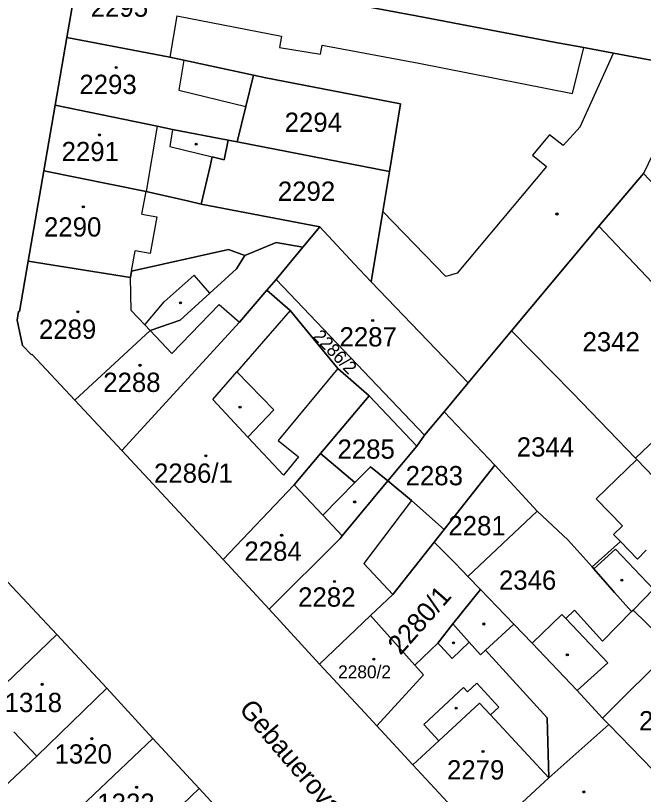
# Model space of a CAD drawing. Extents: x -596233 to -595156, y -1161235 to -1159375.
# Drawn here: x -595925.7 to -595870.4, y -1160472 to -1160403.4 of the extents above; entities that cross this region are included whole.
import ezdxf

# ---------------------------------------------------------------- set-up
doc = ezdxf.new("R2010")
doc.units = 0
for name, color, linetype in [('KN_CAR_KR', 7, 'Continuous'), ('KN_KULTURY', 7, 'Continuous'), ('KN_PARC_CIS_POZ', 7, 'Continuous'), ('KN_PARC_CIS_STAV', 7, 'Continuous'), ('KN_PARC_PLOCHA', 7, 'Continuous'), ('KN_ULICE', 7, 'Continuous'), ('parcely_l', 7, 'Continuous')]:
    doc.layers.add(name, color=color, linetype=linetype)

msp = doc.modelspace()

# ---------------------------------------------------------------- linework, layer by layer
at = {"layer": 'KN_CAR_KR'}
for points in [[(-595911.53, -1160403.4), (-595912.15, -1160407.04)], [(-595911.53, -1160403.4), (-595902.29, -1160405.2)], [(-595902.29, -1160405.2), (-595902.46, -1160406.18)], [(-595898.85, -1160406.77), (-595898.71, -1160405.99)], [(-595898.71, -1160405.99), (-595890.19, -1160407.56)], [(-595902.46, -1160406.18), (-595898.85, -1160406.77)], [(-595876.63, -1160410.25), (-595875.63, -1160406.2)], [(-595875.96, -1160413.17), (-595873.02, -1160406.69)], [(-595910.92, -1160407.3), (-595911.36, -1160409.94)], [(-595890.19, -1160407.56), (-595876.63, -1160410.25)], [(-595911.36, -1160409.94), (-595905.45, -1160411.38)], [(-595913.25, -1160413.14), (-595914.24, -1160418.9)], [(-595911.9, -1160413.42), (-595912.14, -1160414.92)], [(-595875.96, -1160413.17), (-595877.44, -1160414.84)], [(-595878.65, -1160413.88), (-595880.16, -1160415.69)], [(-595877.44, -1160414.84), (-595878.65, -1160413.88)], [(-595912.14, -1160414.92), (-595908.41, -1160415.82)], [(-595880.16, -1160415.69), (-595878.92, -1160416.67)], [(-595878.92, -1160416.67), (-595886.8, -1160426.1)], [(-595914.6, -1160420.89), (-595914.24, -1160418.9)], [(-595914.6, -1160420.89), (-595913.3, -1160421.12)], [(-595913.3, -1160421.12), (-595913.89, -1160424.35)], [(-595887.79, -1160426.37), (-595893.37, -1160420.66)], [(-595915.52, -1160425.92), (-595915.19, -1160424.11)], [(-595913.89, -1160424.35), (-595915.19, -1160424.11)], [(-595915.54, -1160429.37), (-595915.62, -1160426.48)], [(-595912.65, -1160428.61), (-595909.99, -1160426.25)], [(-595908.61, -1160427.84), (-595909.99, -1160426.25)], [(-595886.8, -1160426.1), (-595887.79, -1160426.37)], [(-595914.34, -1160430.65), (-595912.65, -1160428.61)], [(-595914.34, -1160430.65), (-595915.54, -1160429.37)], [(-595911.95, -1160433.18), (-595907.79, -1160428.84)], [(-595907.79, -1160428.84), (-595906.01, -1160430.42)], [(-595901.52, -1160429.38), (-595906.23, -1160434.79)], [(-595913.88, -1160431.13), (-595914.34, -1160430.65)], [(-595911.95, -1160433.18), (-595913.88, -1160431.13)], [(-595908.34, -1160437.24), (-595906.23, -1160434.79)], [(-595906.23, -1160434.79), (-595902.97, -1160438.13)], [(-595897.33, -1160434.5), (-595902.59, -1160440.83)], [(-595908.34, -1160437.24), (-595905.25, -1160440.54)], [(-595902.97, -1160438.13), (-595905.25, -1160440.54)], [(-595905.25, -1160440.54), (-595902.11, -1160443.89)], [(-595902.59, -1160440.83), (-595900.8, -1160442.27)], [(-595900.8, -1160442.27), (-595902.11, -1160443.89)], [(-595898.66, -1160447.42), (-595895.83, -1160444.55)], [(-595901.17, -1160444.76), (-595898.66, -1160447.42)], [(-595890.84, -1160446.14), (-595895.03, -1160451.7)], [(-595898.66, -1160447.42), (-595896.94, -1160449.25)], [(-595870.91, -1160451.31), (-595872.41, -1160449.76)], [(-595874.75, -1160452.17), (-595872.85, -1160450.43)], [(-595872.85, -1160450.43), (-595869.48, -1160453.95)], [(-595870.12, -1160450.52), (-595870.91, -1160451.31)], [(-595892.48, -1160454.41), (-595895.03, -1160451.7)], [(-595869.48, -1160453.95), (-595871.28, -1160455.79)], [(-595873.51, -1160460.43), (-595877.22, -1160456.55)], [(-595881.8, -1160457.03), (-595884.3, -1160459.33)], [(-595888.28, -1160458.96), (-595888.51, -1160458.72)], [(-595888.28, -1160458.96), (-595887.24, -1160460.07)], [(-595887.24, -1160460.07), (-595885.75, -1160458.61)], [(-595867.82, -1160459.19), (-595873.97, -1160465.31)], [(-595876.21, -1160462.89), (-595873.51, -1160460.43)], [(-595885.89, -1160462.99), (-595885.08, -1160462.25)], [(-595885.08, -1160462.25), (-595883.13, -1160464.35)], [(-595889.75, -1160465.89), (-595886.23, -1160462.63)], [(-595886.23, -1160462.63), (-595885.89, -1160462.99)], [(-595884.83, -1160463.99), (-595888.43, -1160467.32)], [(-595884.83, -1160463.99), (-595883.86, -1160465.03)], [(-595883.13, -1160464.35), (-595883.86, -1160465.03)], [(-595883.86, -1160465.03), (-595878.72, -1160470.59)], [(-595878.72, -1160470.59), (-595873.42, -1160465.88)], [(-595923.88, -1160468.66), (-595925.89, -1160466.52)], [(-595888.43, -1160467.32), (-595889.75, -1160465.89)], [(-595888.43, -1160467.32), (-595890.7, -1160469.43)]]:
    msp.add_lwpolyline(points, dxfattribs=at)
at = {"layer": 'KN_KULTURY'}
for centre, radius in [((-595916.88, -1160407.96), 0.09), ((-595916.88, -1160407.96), 0.0398), ((-595918.34, -1160413.9), 0.09), ((-595918.34, -1160413.9), 0.0398), ((-595909.82, -1160414.72), 0.09), ((-595909.82, -1160414.72), 0.0398), ((-595919.77, -1160420.24), 0.09), ((-595919.77, -1160420.24), 0.0398), ((-595878, -1160420.87), 0.09), ((-595878, -1160420.87), 0.0398), ((-595911.21, -1160428.71), 0.09), ((-595911.21, -1160428.71), 0.0398), ((-595920.25, -1160429.49), 0.09), ((-595920.25, -1160429.49), 0.0398), ((-595894.25, -1160430.26), 0.09), ((-595894.25, -1160430.26), 0.0398), ((-595914.77, -1160434.21), 0.09), ((-595914.77, -1160434.21), 0.0398), ((-595905.95, -1160437.91), 0.09), ((-595905.95, -1160437.91), 0.0398), ((-595908.96, -1160442.2), 0.09), ((-595908.96, -1160442.2), 0.0398), ((-595895.84, -1160446.26), 0.09), ((-595895.84, -1160446.26), 0.0398), ((-595902.28, -1160449.2), 0.09), ((-595902.28, -1160449.2), 0.0398), ((-595897.61, -1160453.28), 0.09), ((-595897.61, -1160453.28), 0.0398), ((-595872.28, -1160453.15), 0.09), ((-595872.28, -1160453.15), 0.0398), ((-595884.45, -1160457.02), 0.09), ((-595884.45, -1160457.02), 0.0398), ((-595887.12, -1160458.69), 0.09), ((-595887.12, -1160458.69), 0.0398), ((-595877.09, -1160459.74), 0.09), ((-595877.09, -1160459.74), 0.0398), ((-595894.16, -1160460.13), 0.09), ((-595894.16, -1160460.13), 0.0398), ((-595923.4, -1160462.34), 0.09), ((-595923.4, -1160462.34), 0.0398), ((-595886.88, -1160464.45), 0.09), ((-595886.88, -1160464.45), 0.0398), ((-595919.02, -1160467.13), 0.09), ((-595919.02, -1160467.13), 0.0398), ((-595884.52, -1160468.26), 0.09), ((-595884.52, -1160468.26), 0.0398), ((-595915.07, -1160471.42), 0.09), ((-595915.07, -1160471.42), 0.0398), ((-595875.64, -1160471.83), 0.09), ((-595875.64, -1160471.83), 0.0398)]:
    msp.add_circle(centre, radius, dxfattribs=at)
at = {"layer": 'KN_PARC_PLOCHA'}
for points in [[(-595900.72, -1160394.38), (-595892.74, -1160395.91), (-595883.15, -1160397.75), (-595882.92, -1160397.8), (-595868.8, -1160400.45), (-595862.55, -1160401.69), (-595864.25, -1160404.89), (-595865.9, -1160408.01), (-595873.02, -1160406.69), (-595875.63, -1160406.2), (-595878.11, -1160405.74), (-595890.43, -1160403.4), (-595907.71, -1160400.15), (-595906.63, -1160394.38), (-595912.54, -1160393.29), (-595913.62, -1160399.04), (-595919.92, -1160397.86), (-595918.74, -1160390.93), (-595904.64, -1160393.63)], [(-595913.62, -1160399.04), (-595907.71, -1160400.15), (-595890.43, -1160403.4), (-595878.11, -1160405.74), (-595875.63, -1160406.2), (-595873.02, -1160406.69), (-595865.9, -1160408.01), (-595867.58, -1160411.51), (-595870.37, -1160417.31), (-595874.3, -1160421.94), (-595874.98, -1160422.78), (-595882, -1160431.18), (-595885.83, -1160435.77), (-595894.39, -1160426.85), (-595893.37, -1160420.66), (-595892.78, -1160417.12), (-595891.8, -1160411.16), (-595903.68, -1160408.85), (-595904.75, -1160408.62), (-595910.92, -1160407.3), (-595912.15, -1160407.04), (-595921.23, -1160405.32), (-595919.92, -1160397.86)], [(-595904.75, -1160408.62), (-595905.45, -1160411.38), (-595906.21, -1160414.5), (-595907.01, -1160414.35), (-595911.9, -1160413.42), (-595913.25, -1160413.14), (-595922.26, -1160411.27), (-595921.23, -1160405.32), (-595912.15, -1160407.04), (-595910.92, -1160407.3)], [(-595892.78, -1160417.12), (-595906.21, -1160414.5), (-595905.45, -1160411.38), (-595904.75, -1160408.62), (-595903.68, -1160408.85), (-595891.8, -1160411.16)], [(-595907.01, -1160414.35), (-595907.35, -1160416.08), (-595908.41, -1160415.82), (-595908.58, -1160416.66), (-595909.39, -1160419.99), (-595910.47, -1160419.74), (-595914.24, -1160418.9), (-595923.26, -1160417.06), (-595922.26, -1160411.27), (-595913.25, -1160413.14), (-595911.9, -1160413.42)], [(-595906.21, -1160414.5), (-595892.78, -1160417.12), (-595893.37, -1160420.66), (-595894.39, -1160426.85), (-595895.87, -1160425.26), (-595898.92, -1160421.99), (-595909.39, -1160419.99), (-595908.58, -1160416.66), (-595908.41, -1160415.82), (-595907.35, -1160416.08), (-595907.01, -1160414.35)], [(-595909.39, -1160419.99), (-595898.92, -1160421.99), (-595900.4, -1160423.79), (-595902.75, -1160423.37), (-595905.53, -1160424.54), (-595906.96, -1160423.99), (-595915.52, -1160425.92), (-595915.62, -1160426.48), (-595924.64, -1160425.02), (-595923.26, -1160417.06), (-595914.24, -1160418.9), (-595910.47, -1160419.74)], [(-595859.72, -1160428.34), (-595862.55, -1160430.93), (-595864.16, -1160432.41), (-595868.55, -1160428.03), (-595874.3, -1160421.94), (-595870.37, -1160417.31), (-595862.11, -1160426.01)], [(-595894.39, -1160426.85), (-595885.83, -1160435.77), (-595887.96, -1160438.31), (-595889.67, -1160440.36), (-595902.76, -1160426.65), (-595900.4, -1160423.79), (-595898.92, -1160421.99), (-595895.87, -1160425.26)], [(-595864.16, -1160432.41), (-595866.76, -1160435.02), (-595865.02, -1160436.67), (-595867.48, -1160439), (-595871.07, -1160442.41), (-595876.59, -1160436.68), (-595882, -1160431.18), (-595874.98, -1160422.78), (-595874.3, -1160421.94), (-595868.55, -1160428.03)], [(-595905.53, -1160424.54), (-595906.27, -1160425.71), (-595908.61, -1160427.84), (-595911.22, -1160430.22), (-595913.88, -1160431.13), (-595920.53, -1160437.29), (-595924.3, -1160433.24), (-595924.34, -1160433.28), (-595925.12, -1160432.47), (-595925.6, -1160430.23), (-595925.49, -1160429.47), (-595925.41, -1160429.48), (-595924.64, -1160425.02), (-595915.62, -1160426.48), (-595915.52, -1160425.92), (-595906.96, -1160423.99)], [(-595900.4, -1160423.79), (-595902.76, -1160426.65), (-595903.58, -1160427.59), (-595906.01, -1160430.42), (-595916.38, -1160441.73), (-595920.53, -1160437.29), (-595913.88, -1160431.13), (-595911.22, -1160430.22), (-595908.61, -1160427.84), (-595906.27, -1160425.71), (-595905.53, -1160424.54), (-595902.75, -1160423.37)], [(-595889.67, -1160440.36), (-595890.36, -1160441.34), (-595894.56, -1160436.9), (-595897.33, -1160434.5), (-595901.52, -1160429.38), (-595903.58, -1160427.59), (-595902.76, -1160426.65)], [(-595894.56, -1160436.9), (-595898.85, -1160442), (-595901.17, -1160444.76), (-595907.44, -1160451.33), (-595916.38, -1160441.73), (-595906.01, -1160430.42), (-595903.58, -1160427.59), (-595901.52, -1160429.38), (-595897.33, -1160434.5)], [(-595871.07, -1160442.41), (-595870.96, -1160442.53), (-595874.53, -1160445.99), (-595872.23, -1160448.37), (-595873.01, -1160449.14), (-595872.41, -1160449.76), (-595874.91, -1160451.99), (-595877.02, -1160449.62), (-595879.74, -1160447.06), (-595883.47, -1160443.03), (-595887.96, -1160438.31), (-595885.83, -1160435.77), (-595882, -1160431.18), (-595876.59, -1160436.68)], [(-595845.8, -1160451.23), (-595854.57, -1160459.53), (-595870.96, -1160442.53), (-595871.07, -1160442.41), (-595867.48, -1160439), (-595865.02, -1160436.67), (-595866.76, -1160435.02), (-595864.16, -1160432.41), (-595862.49, -1160434.07)], [(-595890.36, -1160441.34), (-595892.92, -1160444.41), (-595894.44, -1160443.15), (-595895.83, -1160444.55), (-595898.85, -1160442), (-595894.56, -1160436.9)], [(-595883.47, -1160443.03), (-595887.96, -1160448.7), (-595890.84, -1160446.14), (-595892.92, -1160444.41), (-595890.36, -1160441.34), (-595889.67, -1160440.36), (-595887.96, -1160438.31)], [(-595892.92, -1160444.41), (-595896.94, -1160449.25), (-595897.13, -1160449.47), (-595903.37, -1160455.71), (-595907.44, -1160451.33), (-595901.17, -1160444.76), (-595898.85, -1160442), (-595895.83, -1160444.55), (-595894.44, -1160443.15)], [(-595854.57, -1160459.53), (-595861.39, -1160465.99), (-595867.82, -1160459.19), (-595871.28, -1160455.79), (-595871.43, -1160455.93), (-595872.93, -1160454.23), (-595874.75, -1160452.17), (-595874.91, -1160451.99), (-595872.41, -1160449.76), (-595873.01, -1160449.14), (-595872.23, -1160448.37), (-595874.53, -1160445.99), (-595870.96, -1160442.53)], [(-595879.74, -1160447.06), (-595885.86, -1160452.83), (-595886.96, -1160451.69), (-595888.82, -1160449.8), (-595887.96, -1160448.7), (-595883.47, -1160443.03)], [(-595887.96, -1160448.7), (-595888.82, -1160449.8), (-595892.48, -1160454.41), (-595894.43, -1160456.27), (-595898.93, -1160460.55), (-595903.37, -1160455.71), (-595897.13, -1160449.47), (-595896.94, -1160449.25), (-595892.92, -1160444.41), (-595890.84, -1160446.14)], [(-595874.91, -1160451.99), (-595874.75, -1160452.17), (-595872.93, -1160454.23), (-595871.43, -1160455.93), (-595873.97, -1160458.54), (-595876.44, -1160455.8), (-595877.22, -1160456.55), (-595877.58, -1160456.17), (-595880.19, -1160458.72), (-595881.8, -1160457.03), (-595884.75, -1160453.98), (-595885.86, -1160452.83), (-595879.74, -1160447.06), (-595877.02, -1160449.62)], [(-595885.86, -1160452.83), (-595884.75, -1160453.98), (-595887.17, -1160457.02), (-595888.51, -1160458.72), (-595890.53, -1160460.64), (-595894.43, -1160456.27), (-595892.48, -1160454.41), (-595888.82, -1160449.8), (-595886.96, -1160451.69)], [(-595922.11, -1160457.94), (-595931.94, -1160467.37), (-595933.43, -1160468.75), (-595934.57, -1160469.81), (-595936.15, -1160468.27), (-595939.09, -1160465.34), (-595938.93, -1160465.19), (-595933.09, -1160459.66), (-595926.45, -1160453.29)], [(-595880.19, -1160458.72), (-595876.21, -1160462.89), (-595873.97, -1160465.31), (-595873.42, -1160465.88), (-595867.6, -1160471.87), (-595877.54, -1160481.41), (-595879.74, -1160481.26), (-595884.59, -1160476.03), (-595878.72, -1160470.59), (-595878.87, -1160465.29), (-595884.3, -1160459.33), (-595884.74, -1160459.74), (-595885.75, -1160458.61), (-595887.17, -1160457.02), (-595884.75, -1160453.98), (-595881.8, -1160457.03)], [(-595861.39, -1160465.99), (-595867.6, -1160471.87), (-595873.42, -1160465.88), (-595873.97, -1160465.31), (-595876.21, -1160462.89), (-595880.19, -1160458.72), (-595877.58, -1160456.17), (-595877.22, -1160456.55), (-595876.44, -1160455.8), (-595873.97, -1160458.54), (-595871.43, -1160455.93), (-595871.28, -1160455.79), (-595867.82, -1160459.19)], [(-595890.53, -1160460.64), (-595889.77, -1160461.49), (-595893.88, -1160466), (-595894.95, -1160464.84), (-595898.93, -1160460.55), (-595894.43, -1160456.27)], [(-595884.59, -1160476.03), (-595890.7, -1160469.43), (-595893.88, -1160466), (-595889.77, -1160461.49), (-595890.53, -1160460.64), (-595888.51, -1160458.72), (-595887.17, -1160457.02), (-595885.75, -1160458.61), (-595884.74, -1160459.74), (-595884.3, -1160459.33), (-595878.87, -1160465.29), (-595878.72, -1160470.59)], [(-595917.69, -1160462.68), (-595923.88, -1160468.66), (-595930.15, -1160474.54), (-595932.8, -1160471.48), (-595933.77, -1160472.37), (-595935.45, -1160470.63), (-595934.57, -1160469.81), (-595933.43, -1160468.75), (-595931.94, -1160467.37), (-595922.11, -1160457.94)], [(-595913.63, -1160467.11), (-595920.57, -1160473.7), (-595927.98, -1160480.77), (-595928.73, -1160479.87), (-595931.85, -1160482.89), (-595932.68, -1160481.97), (-595933.64, -1160482.88), (-595936.16, -1160480.21), (-595935.76, -1160479.82), (-595930.15, -1160474.54), (-595923.88, -1160468.66), (-595917.69, -1160462.68)], [(-595909.55, -1160471.52), (-595916.17, -1160477.87), (-595918.22, -1160479.84), (-595923.81, -1160485.2), (-595926.3, -1160482.5), (-595927.66, -1160481.11), (-595927.98, -1160480.77), (-595920.57, -1160473.7), (-595913.63, -1160467.11)], [(-595902.62, -1160479.06), (-595909.26, -1160485.28), (-595910.47, -1160486.51), (-595910.73, -1160486.76), (-595911.77, -1160487.75), (-595915.62, -1160484.52), (-595922.59, -1160491), (-595924.86, -1160488.73), (-595927.11, -1160490.94), (-595928.46, -1160489.58), (-595923.81, -1160485.2), (-595918.22, -1160479.84), (-595916.17, -1160477.87), (-595909.55, -1160471.52)]]:
    msp.add_lwpolyline(points, close=True, dxfattribs=at)
for points in [[(-595919.92, -1160397.86), (-595921.23, -1160405.32), (-595922.26, -1160411.27), (-595923.26, -1160417.06), (-595924.64, -1160425.02), (-595925.41, -1160429.48), (-595925.49, -1160429.47), (-595925.6, -1160430.23), (-595925.12, -1160432.47), (-595924.34, -1160433.28), (-595924.3, -1160433.24), (-595920.53, -1160437.29), (-595916.38, -1160441.73), (-595907.44, -1160451.33), (-595903.37, -1160455.71), (-595898.93, -1160460.55), (-595894.95, -1160464.84), (-595893.88, -1160466), (-595890.7, -1160469.43), (-595884.59, -1160476.03)], [(-595902.62, -1160479.06), (-595909.55, -1160471.52), (-595913.63, -1160467.11), (-595917.69, -1160462.68), (-595922.11, -1160457.94), (-595926.45, -1160453.29), (-595930.52, -1160448.85), (-595930.56, -1160448.88), (-595933.23, -1160445.97), (-595942.62, -1160444.24), (-595940, -1160427.73), (-595939.8, -1160427.59), (-595936.69, -1160409.2), (-595936.95, -1160409.15), (-595935.96, -1160403.35)]]:
    msp.add_lwpolyline(points, dxfattribs=at)
at = {"layer": 'parcely_l'}
for points in [[(-595921.23, -1160405.32), (-595919.92, -1160397.86)], [(-595907.71, -1160400.15), (-595890.43, -1160403.4), (-595878.11, -1160405.74), (-595875.63, -1160406.2), (-595873.02, -1160406.69), (-595865.9, -1160408.01)], [(-595921.23, -1160405.32), (-595922.26, -1160411.27)], [(-595904.75, -1160408.62), (-595910.92, -1160407.3), (-595912.15, -1160407.04), (-595921.23, -1160405.32)], [(-595906.21, -1160414.5), (-595905.45, -1160411.38), (-595904.75, -1160408.62)], [(-595892.78, -1160417.12), (-595891.8, -1160411.16), (-595903.68, -1160408.85), (-595904.75, -1160408.62)], [(-595922.26, -1160411.27), (-595923.26, -1160417.06)], [(-595922.26, -1160411.27), (-595913.25, -1160413.14), (-595911.9, -1160413.42), (-595907.01, -1160414.35)], [(-595907.01, -1160414.35), (-595907.35, -1160416.08), (-595908.41, -1160415.82), (-595908.58, -1160416.66), (-595909.39, -1160419.99)], [(-595907.01, -1160414.35), (-595906.21, -1160414.5)], [(-595892.78, -1160417.12), (-595906.21, -1160414.5)], [(-595924.64, -1160425.02), (-595923.26, -1160417.06)], [(-595923.26, -1160417.06), (-595914.24, -1160418.9), (-595910.47, -1160419.74), (-595909.39, -1160419.99)], [(-595894.39, -1160426.85), (-595893.37, -1160420.66), (-595892.78, -1160417.12)], [(-595870.37, -1160417.31), (-595874.3, -1160421.94)], [(-595909.39, -1160419.99), (-595898.92, -1160421.99)], [(-595898.92, -1160421.99), (-595900.4, -1160423.79)], [(-595898.92, -1160421.99), (-595895.87, -1160425.26), (-595894.39, -1160426.85)], [(-595874.3, -1160421.94), (-595874.98, -1160422.78), (-595882, -1160431.18)], [(-595864.16, -1160432.41), (-595868.55, -1160428.03), (-595874.3, -1160421.94)], [(-595924.64, -1160425.02), (-595915.62, -1160426.48), (-595915.52, -1160425.92), (-595906.96, -1160423.99), (-595905.53, -1160424.54)], [(-595900.4, -1160423.79), (-595902.75, -1160423.37), (-595905.53, -1160424.54)], [(-595902.76, -1160426.65), (-595900.4, -1160423.79)], [(-595905.53, -1160424.54), (-595906.27, -1160425.71), (-595908.61, -1160427.84), (-595911.22, -1160430.22), (-595913.88, -1160431.13), (-595920.53, -1160437.29)], [(-595920.53, -1160437.29), (-595924.3, -1160433.24), (-595924.34, -1160433.28), (-595925.12, -1160432.47), (-595925.6, -1160430.23), (-595925.49, -1160429.47), (-595925.41, -1160429.48), (-595924.64, -1160425.02)], [(-595902.76, -1160426.65), (-595903.58, -1160427.59)], [(-595889.67, -1160440.36), (-595902.76, -1160426.65)], [(-595885.83, -1160435.77), (-595894.39, -1160426.85)], [(-595903.58, -1160427.59), (-595906.01, -1160430.42), (-595916.38, -1160441.73)], [(-595894.56, -1160436.9), (-595897.33, -1160434.5), (-595901.52, -1160429.38), (-595903.58, -1160427.59)], [(-595882, -1160431.18), (-595885.83, -1160435.77)], [(-595882, -1160431.18), (-595876.59, -1160436.68), (-595871.07, -1160442.41)], [(-595871.07, -1160442.41), (-595867.48, -1160439), (-595865.02, -1160436.67), (-595866.76, -1160435.02), (-595864.16, -1160432.41)], [(-595885.83, -1160435.77), (-595887.96, -1160438.31)], [(-595898.85, -1160442), (-595894.56, -1160436.9)], [(-595890.36, -1160441.34), (-595894.56, -1160436.9)], [(-595920.53, -1160437.29), (-595916.38, -1160441.73)], [(-595887.96, -1160438.31), (-595889.67, -1160440.36)], [(-595887.96, -1160438.31), (-595883.47, -1160443.03)], [(-595890.36, -1160441.34), (-595889.67, -1160440.36)], [(-595916.38, -1160441.73), (-595907.44, -1160451.33)], [(-595892.92, -1160444.41), (-595890.36, -1160441.34)], [(-595907.44, -1160451.33), (-595901.17, -1160444.76), (-595898.85, -1160442)], [(-595898.85, -1160442), (-595895.83, -1160444.55), (-595894.44, -1160443.15), (-595892.92, -1160444.41)], [(-595870.96, -1160442.53), (-595874.53, -1160445.99), (-595872.23, -1160448.37), (-595873.01, -1160449.14), (-595872.41, -1160449.76), (-595874.91, -1160451.99)], [(-595870.96, -1160442.53), (-595871.07, -1160442.41)], [(-595854.57, -1160459.53), (-595870.96, -1160442.53)], [(-595887.96, -1160448.7), (-595883.47, -1160443.03)], [(-595883.47, -1160443.03), (-595879.74, -1160447.06)], [(-595892.92, -1160444.41), (-595896.94, -1160449.25), (-595897.13, -1160449.47), (-595903.37, -1160455.71)], [(-595892.92, -1160444.41), (-595890.84, -1160446.14), (-595887.96, -1160448.7)], [(-595885.86, -1160452.83), (-595879.74, -1160447.06)], [(-595879.74, -1160447.06), (-595877.02, -1160449.62), (-595874.91, -1160451.99)], [(-595887.96, -1160448.7), (-595888.82, -1160449.8)], [(-595888.82, -1160449.8), (-595892.48, -1160454.41), (-595894.43, -1160456.27)], [(-595885.86, -1160452.83), (-595886.96, -1160451.69), (-595888.82, -1160449.8)], [(-595903.37, -1160455.71), (-595907.44, -1160451.33)], [(-595874.91, -1160451.99), (-595874.75, -1160452.17), (-595872.93, -1160454.23), (-595871.43, -1160455.93)], [(-595884.75, -1160453.98), (-595885.86, -1160452.83)], [(-595922.11, -1160457.94), (-595926.45, -1160453.29)], [(-595884.75, -1160453.98), (-595887.17, -1160457.02)], [(-595880.19, -1160458.72), (-595881.8, -1160457.03), (-595884.75, -1160453.98)], [(-595898.93, -1160460.55), (-595903.37, -1160455.71)], [(-595880.19, -1160458.72), (-595877.58, -1160456.17), (-595877.22, -1160456.55), (-595876.44, -1160455.8), (-595873.97, -1160458.54), (-595871.43, -1160455.93)], [(-595871.43, -1160455.93), (-595871.28, -1160455.79), (-595867.82, -1160459.19), (-595861.39, -1160465.99)], [(-595894.43, -1160456.27), (-595898.93, -1160460.55)], [(-595890.53, -1160460.64), (-595894.43, -1160456.27)], [(-595890.53, -1160460.64), (-595888.51, -1160458.72), (-595887.17, -1160457.02)], [(-595887.17, -1160457.02), (-595885.75, -1160458.61), (-595884.74, -1160459.74), (-595884.3, -1160459.33), (-595878.87, -1160465.29), (-595878.72, -1160470.59), (-595884.59, -1160476.03)], [(-595934.57, -1160469.81), (-595933.43, -1160468.75), (-595931.94, -1160467.37), (-595922.11, -1160457.94)], [(-595922.11, -1160457.94), (-595917.69, -1160462.68)], [(-595867.6, -1160471.87), (-595873.42, -1160465.88), (-595873.97, -1160465.31), (-595876.21, -1160462.89), (-595880.19, -1160458.72)], [(-595898.93, -1160460.55), (-595894.95, -1160464.84), (-595893.88, -1160466)], [(-595893.88, -1160466), (-595889.77, -1160461.49), (-595890.53, -1160460.64)], [(-595930.15, -1160474.54), (-595923.88, -1160468.66), (-595917.69, -1160462.68)], [(-595917.69, -1160462.68), (-595913.63, -1160467.11)], [(-595884.59, -1160476.03), (-595890.7, -1160469.43), (-595893.88, -1160466)], [(-595913.63, -1160467.11), (-595920.57, -1160473.7), (-595927.98, -1160480.77)], [(-595913.63, -1160467.11), (-595909.55, -1160471.52)], [(-595909.55, -1160471.52), (-595916.17, -1160477.87), (-595918.22, -1160479.84), (-595923.81, -1160485.2)], [(-595909.55, -1160471.52), (-595902.62, -1160479.06)]]:
    msp.add_lwpolyline(points, dxfattribs=at)

# ---------------------------------------------------------------- texts
at = {"layer": 'KN_PARC_CIS_POZ'}
for s, p in [('2294', (-595902.0166, -1160413.63)), ('2292', (-595902.6166, -1160419.71)), ('2342', (-595875.7466, -1160432.98)), ('2285', (-595897.3566, -1160442.45)), ('2344', (-595881.5466, -1160442.26)), ('2283', (-595891.3466, -1160444.79)), ('2281', (-595887.5766, -1160449.2)), ('2346', (-595883.1166, -1160454))]:
    msp.add_text(s, height=1.7, dxfattribs=at).set_placement(p)
for s, height, rotation, p in [('2286/2', 1.14, 313.741814, (-595899.5932, -1160431.7265)), ('2280/1', 1.7, 48.712406, (-595891.7982, -1160459.8392))]:
    msp.add_text(s, height=height, rotation=rotation, dxfattribs=at).set_placement(p)
at = {"layer": 'KN_PARC_CIS_STAV'}
for s, height, p in [('2295', 1.7, (-595919.1166, -1160403.48)), ('2293', 1.7, (-595920.1166, -1160410.29)), ('2291', 1.7, (-595921.6866, -1160416.21)), ('2290', 1.7, (-595923.2366, -1160422.86)), ('2289', 1.7, (-595923.6866, -1160431.88)), ('2287', 1.7, (-595897.1766, -1160432.55)), ('2288', 1.7, (-595918.0166, -1160436.56)), ('2286/1', 1.7, (-595913.5366, -1160444.57)), ('2284', 1.7, (-595905.5666, -1160451.45)), ('2282', 1.7, (-595900.8266, -1160455.49)), ('2280/2', 1.14, (-595897.3, -1160461.81)), ('1318', 1.7, (-595926.7066, -1160464.79)), ('2345', 1.7, (-595870.7566, -1160466.4)), ('1320', 1.7, (-595922.3066, -1160469.33)), ('2279', 1.7, (-595887.6966, -1160470.73)), ('1322', 1.7, (-595918.5366, -1160473.67))]:
    msp.add_text(s, height=height, dxfattribs=at).set_placement(p)
at = {"layer": 'KN_ULICE'}
msp.add_text('Gebauerova', height=1.7, rotation=310.498791, dxfattribs=at).set_placement((-595906.1061, -1160464.5819))

doc.saveas('drawing.dxf')
